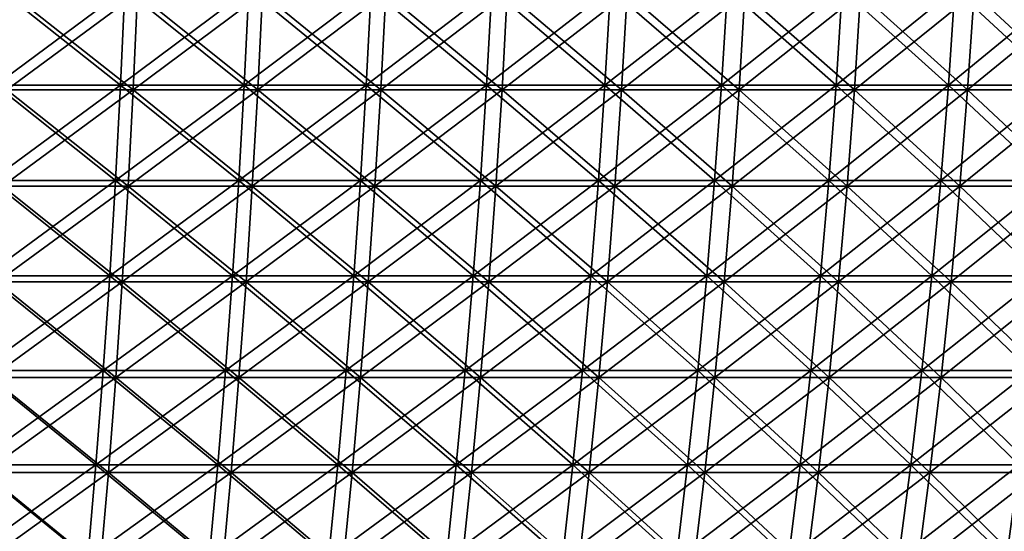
# Model space of a CAD drawing. Header units: millimetres. Extents: x -250 to 250, y -45 to 4150.
# Tile 767 of 805: x 83 to 139, y 4092 to 4121. Entities that reach past the tile are written whole.
import ezdxf

# ---------------------------------------------------------------- set-up
doc = ezdxf.new("R2010")
doc.units = ezdxf.units.MM
doc.header["$LTSCALE"] = 81.481481
for name, color, linetype in [('19', 7, 'CONTINUOUS'), ('20', 7, 'CONTINUOUS'), ('21', 7, 'CONTINUOUS'), ('22', 7, 'CONTINUOUS')]:
    doc.layers.add(name, color=color, linetype=linetype)

msp = doc.modelspace()

# ---------------------------------------------------------------- linework, layer by layer
at = {"layer": '19', "color": 7, "linetype": 'CONTINUOUS'}
for points in [[(89.519, 4116.967, -231.074), (82.36, 4116.967, -233.721), (89.76, 4122.448, -231.698), (89.519, 4116.967, -231.074)], [(89.76, 4122.448, -231.698), (82.36, 4116.967, -233.721), (82.583, 4122.448, -234.352), (89.76, 4122.448, -231.698)], [(96.592, 4116.967, -228.208), (89.519, 4116.967, -231.074), (96.853, 4122.448, -228.824), (96.592, 4116.967, -228.208)], [(96.853, 4122.448, -228.824), (89.519, 4116.967, -231.074), (89.76, 4122.448, -231.698), (96.853, 4122.448, -228.824)], [(103.574, 4116.967, -225.125), (96.592, 4116.967, -228.208), (103.854, 4122.448, -225.733), (103.574, 4116.967, -225.125)], [(103.854, 4122.448, -225.733), (96.592, 4116.967, -228.208), (96.853, 4122.448, -228.824), (103.854, 4122.448, -225.733)], [(110.458, 4116.967, -221.829), (103.574, 4116.967, -225.125), (110.756, 4122.448, -222.428), (110.458, 4116.967, -221.829)], [(110.756, 4122.448, -222.428), (103.574, 4116.967, -225.125), (103.854, 4122.448, -225.733), (110.756, 4122.448, -222.428)], [(117.236, 4116.967, -218.322), (110.458, 4116.967, -221.829), (117.553, 4122.448, -218.911), (117.236, 4116.967, -218.322)], [(117.553, 4122.448, -218.911), (110.458, 4116.967, -221.829), (110.756, 4122.448, -222.428), (117.553, 4122.448, -218.911)], [(123.904, 4116.967, -214.608), (117.236, 4116.967, -218.322), (124.239, 4122.448, -215.188), (123.904, 4116.967, -214.608)], [(124.239, 4122.448, -215.188), (117.236, 4116.967, -218.322), (117.553, 4122.448, -218.911), (124.239, 4122.448, -215.188)], [(130.454, 4116.967, -210.691), (123.904, 4116.967, -214.608), (130.806, 4122.448, -211.26), (130.454, 4116.967, -210.691)], [(130.806, 4122.448, -211.26), (123.904, 4116.967, -214.608), (124.239, 4122.448, -215.188), (130.806, 4122.448, -211.26)], [(136.88, 4116.967, -206.573), (130.454, 4116.967, -210.691), (137.25, 4122.448, -207.131), (136.88, 4116.967, -206.573)], [(137.25, 4122.448, -207.131), (130.454, 4116.967, -210.691), (130.806, 4122.448, -211.26), (137.25, 4122.448, -207.131)], [(143.177, 4116.967, -202.26), (136.88, 4116.967, -206.573), (143.564, 4122.448, -202.806), (143.177, 4116.967, -202.26)], [(143.564, 4122.448, -202.806), (136.88, 4116.967, -206.573), (137.25, 4122.448, -207.131), (143.564, 4122.448, -202.806)], [(89.233, 4111.501, -230.337), (82.098, 4111.501, -232.976), (89.519, 4116.967, -231.074), (89.233, 4111.501, -230.337)], [(89.519, 4116.967, -231.074), (82.098, 4111.501, -232.976), (82.36, 4116.967, -233.721), (89.519, 4116.967, -231.074)], [(96.284, 4111.501, -227.48), (89.233, 4111.501, -230.337), (96.592, 4116.967, -228.208), (96.284, 4111.501, -227.48)], [(96.592, 4116.967, -228.208), (89.233, 4111.501, -230.337), (89.519, 4116.967, -231.074), (96.592, 4116.967, -228.208)], [(103.244, 4111.501, -224.407), (96.284, 4111.501, -227.48), (103.574, 4116.967, -225.125), (103.244, 4111.501, -224.407)], [(103.574, 4116.967, -225.125), (96.284, 4111.501, -227.48), (96.592, 4116.967, -228.208), (103.574, 4116.967, -225.125)], [(110.105, 4111.501, -221.121), (103.244, 4111.501, -224.407), (110.458, 4116.967, -221.829), (110.105, 4111.501, -221.121)], [(110.458, 4116.967, -221.829), (103.244, 4111.501, -224.407), (103.574, 4116.967, -225.125), (110.458, 4116.967, -221.829)], [(116.863, 4111.501, -217.626), (110.105, 4111.501, -221.121), (117.236, 4116.967, -218.322), (116.863, 4111.501, -217.626)], [(117.236, 4116.967, -218.322), (110.105, 4111.501, -221.121), (110.458, 4116.967, -221.829), (117.236, 4116.967, -218.322)], [(123.509, 4111.501, -213.924), (116.863, 4111.501, -217.626), (123.904, 4116.967, -214.608), (123.509, 4111.501, -213.924)], [(123.904, 4116.967, -214.608), (116.863, 4111.501, -217.626), (117.236, 4116.967, -218.322), (123.904, 4116.967, -214.608)], [(130.038, 4111.501, -210.019), (123.509, 4111.501, -213.924), (130.454, 4116.967, -210.691), (130.038, 4111.501, -210.019)], [(130.454, 4116.967, -210.691), (123.509, 4111.501, -213.924), (123.904, 4116.967, -214.608), (130.454, 4116.967, -210.691)], [(136.444, 4111.501, -205.915), (130.038, 4111.501, -210.019), (136.88, 4116.967, -206.573), (136.444, 4111.501, -205.915)], [(136.88, 4116.967, -206.573), (130.038, 4111.501, -210.019), (130.454, 4116.967, -210.691), (136.88, 4116.967, -206.573)], [(142.72, 4111.501, -201.615), (136.444, 4111.501, -205.915), (143.177, 4116.967, -202.26), (142.72, 4111.501, -201.615)], [(143.177, 4116.967, -202.26), (136.444, 4111.501, -205.915), (136.88, 4116.967, -206.573), (143.177, 4116.967, -202.26)], [(88.904, 4106.054, -229.488), (81.795, 4106.054, -232.117), (89.233, 4111.501, -230.337), (88.904, 4106.054, -229.488)], [(89.233, 4111.501, -230.337), (81.795, 4106.054, -232.117), (82.098, 4111.501, -232.976), (89.233, 4111.501, -230.337)], [(95.929, 4106.054, -226.641), (88.904, 4106.054, -229.488), (96.284, 4111.501, -227.48), (95.929, 4106.054, -226.641)], [(96.284, 4111.501, -227.48), (88.904, 4106.054, -229.488), (89.233, 4111.501, -230.337), (96.284, 4111.501, -227.48)], [(102.863, 4106.054, -223.58), (95.929, 4106.054, -226.641), (103.244, 4111.501, -224.407), (102.863, 4106.054, -223.58)], [(103.244, 4111.501, -224.407), (95.929, 4106.054, -226.641), (96.284, 4111.501, -227.48), (103.244, 4111.501, -224.407)], [(109.699, 4106.054, -220.306), (102.863, 4106.054, -223.58), (110.105, 4111.501, -221.121), (109.699, 4106.054, -220.306)], [(110.105, 4111.501, -221.121), (102.863, 4106.054, -223.58), (103.244, 4111.501, -224.407), (110.105, 4111.501, -221.121)], [(116.432, 4106.054, -216.823), (109.699, 4106.054, -220.306), (116.863, 4111.501, -217.626), (116.432, 4106.054, -216.823)], [(116.863, 4111.501, -217.626), (109.699, 4106.054, -220.306), (110.105, 4111.501, -221.121), (116.863, 4111.501, -217.626)], [(123.054, 4106.054, -213.135), (116.432, 4106.054, -216.823), (123.509, 4111.501, -213.924), (123.054, 4106.054, -213.135)], [(123.509, 4111.501, -213.924), (116.432, 4106.054, -216.823), (116.863, 4111.501, -217.626), (123.509, 4111.501, -213.924)], [(129.559, 4106.054, -209.245), (123.054, 4106.054, -213.135), (130.038, 4111.501, -210.019), (129.559, 4106.054, -209.245)], [(130.038, 4111.501, -210.019), (123.054, 4106.054, -213.135), (123.509, 4111.501, -213.924), (130.038, 4111.501, -210.019)], [(135.941, 4106.054, -205.156), (129.559, 4106.054, -209.245), (136.444, 4111.501, -205.915), (135.941, 4106.054, -205.156)], [(136.444, 4111.501, -205.915), (129.559, 4106.054, -209.245), (130.038, 4111.501, -210.019), (136.444, 4111.501, -205.915)], [(142.194, 4106.054, -200.872), (135.941, 4106.054, -205.156), (142.72, 4111.501, -201.615), (142.194, 4106.054, -200.872)], [(142.72, 4111.501, -201.615), (135.941, 4106.054, -205.156), (136.444, 4111.501, -205.915), (142.72, 4111.501, -201.615)], [(88.532, 4100.628, -228.527), (81.452, 4100.628, -231.145), (88.904, 4106.054, -229.488), (88.532, 4100.628, -228.527)], [(88.904, 4106.054, -229.488), (81.452, 4100.628, -231.145), (81.795, 4106.054, -232.117), (88.904, 4106.054, -229.488)], [(95.527, 4100.628, -225.692), (88.532, 4100.628, -228.527), (95.929, 4106.054, -226.641), (95.527, 4100.628, -225.692)], [(95.929, 4106.054, -226.641), (88.532, 4100.628, -228.527), (88.904, 4106.054, -229.488), (95.929, 4106.054, -226.641)], [(102.432, 4100.628, -222.643), (95.527, 4100.628, -225.692), (102.863, 4106.054, -223.58), (102.432, 4100.628, -222.643)], [(102.863, 4106.054, -223.58), (95.527, 4100.628, -225.692), (95.929, 4106.054, -226.641), (102.863, 4106.054, -223.58)], [(109.24, 4100.628, -219.383), (102.432, 4100.628, -222.643), (109.699, 4106.054, -220.306), (109.24, 4100.628, -219.383)], [(109.699, 4106.054, -220.306), (102.432, 4100.628, -222.643), (102.863, 4106.054, -223.58), (109.699, 4106.054, -220.306)], [(115.944, 4100.628, -215.915), (109.24, 4100.628, -219.383), (116.432, 4106.054, -216.823), (115.944, 4100.628, -215.915)], [(116.432, 4106.054, -216.823), (109.24, 4100.628, -219.383), (109.699, 4106.054, -220.306), (116.432, 4106.054, -216.823)], [(122.538, 4100.628, -212.242), (115.944, 4100.628, -215.915), (123.054, 4106.054, -213.135), (122.538, 4100.628, -212.242)], [(123.054, 4106.054, -213.135), (115.944, 4100.628, -215.915), (116.432, 4106.054, -216.823), (123.054, 4106.054, -213.135)], [(129.016, 4100.628, -208.368), (122.538, 4100.628, -212.242), (129.559, 4106.054, -209.245), (129.016, 4100.628, -208.368)], [(129.559, 4106.054, -209.245), (122.538, 4100.628, -212.242), (123.054, 4106.054, -213.135), (129.559, 4106.054, -209.245)], [(135.372, 4100.628, -204.296), (129.016, 4100.628, -208.368), (135.941, 4106.054, -205.156), (135.372, 4100.628, -204.296)], [(135.941, 4106.054, -205.156), (129.016, 4100.628, -208.368), (129.559, 4106.054, -209.245), (135.941, 4106.054, -205.156)], [(141.599, 4100.628, -200.031), (135.372, 4100.628, -204.296), (142.194, 4106.054, -200.872), (141.599, 4100.628, -200.031)], [(142.194, 4106.054, -200.872), (135.372, 4100.628, -204.296), (135.941, 4106.054, -205.156), (142.194, 4106.054, -200.872)], [(88.116, 4095.227, -227.454), (81.07, 4095.227, -230.06), (88.532, 4100.628, -228.527), (88.116, 4095.227, -227.454)], [(88.532, 4100.628, -228.527), (81.07, 4095.227, -230.06), (81.452, 4100.628, -231.145), (88.532, 4100.628, -228.527)], [(95.079, 4095.227, -224.633), (88.116, 4095.227, -227.454), (95.527, 4100.628, -225.692), (95.079, 4095.227, -224.633)], [(95.527, 4100.628, -225.692), (88.116, 4095.227, -227.454), (88.532, 4100.628, -228.527), (95.527, 4100.628, -225.692)], [(101.951, 4095.227, -221.598), (95.079, 4095.227, -224.633), (102.432, 4100.628, -222.643), (101.951, 4095.227, -221.598)], [(102.432, 4100.628, -222.643), (95.079, 4095.227, -224.633), (95.527, 4100.628, -225.692), (102.432, 4100.628, -222.643)], [(108.727, 4095.227, -218.354), (101.951, 4095.227, -221.598), (109.24, 4100.628, -219.383), (108.727, 4095.227, -218.354)], [(109.24, 4100.628, -219.383), (101.951, 4095.227, -221.598), (102.432, 4100.628, -222.643), (109.24, 4100.628, -219.383)], [(115.4, 4095.227, -214.902), (108.727, 4095.227, -218.354), (115.944, 4100.628, -215.915), (115.4, 4095.227, -214.902)], [(115.944, 4100.628, -215.915), (108.727, 4095.227, -218.354), (109.24, 4100.628, -219.383), (115.944, 4100.628, -215.915)], [(121.963, 4095.227, -211.246), (115.4, 4095.227, -214.902), (122.538, 4100.628, -212.242), (121.963, 4095.227, -211.246)], [(122.538, 4100.628, -212.242), (115.4, 4095.227, -214.902), (115.944, 4100.628, -215.915), (122.538, 4100.628, -212.242)], [(128.411, 4095.227, -207.39), (121.963, 4095.227, -211.246), (129.016, 4100.628, -208.368), (128.411, 4095.227, -207.39)], [(129.016, 4100.628, -208.368), (121.963, 4095.227, -211.246), (122.538, 4100.628, -212.242), (129.016, 4100.628, -208.368)], [(134.736, 4095.227, -203.337), (128.411, 4095.227, -207.39), (135.372, 4100.628, -204.296), (134.736, 4095.227, -203.337)], [(135.372, 4100.628, -204.296), (128.411, 4095.227, -207.39), (129.016, 4100.628, -208.368), (135.372, 4100.628, -204.296)], [(140.934, 4095.227, -199.092), (134.736, 4095.227, -203.337), (141.599, 4100.628, -200.031), (140.934, 4095.227, -199.092)], [(141.599, 4100.628, -200.031), (134.736, 4095.227, -203.337), (135.372, 4100.628, -204.296), (141.599, 4100.628, -200.031)], [(87.658, 4089.852, -226.271), (80.648, 4089.852, -228.863), (88.116, 4095.227, -227.454), (87.658, 4089.852, -226.271)], [(88.116, 4095.227, -227.454), (80.648, 4089.852, -228.863), (81.07, 4095.227, -230.06), (88.116, 4095.227, -227.454)], [(94.584, 4089.852, -223.464), (87.658, 4089.852, -226.271), (95.079, 4095.227, -224.633), (94.584, 4089.852, -223.464)], [(95.079, 4095.227, -224.633), (87.658, 4089.852, -226.271), (88.116, 4095.227, -227.454), (95.079, 4095.227, -224.633)], [(101.421, 4089.852, -220.445), (94.584, 4089.852, -223.464), (101.951, 4095.227, -221.598), (101.421, 4089.852, -220.445)], [(101.951, 4095.227, -221.598), (94.584, 4089.852, -223.464), (95.079, 4095.227, -224.633), (101.951, 4095.227, -221.598)], [(108.161, 4089.852, -217.217), (101.421, 4089.852, -220.445), (108.727, 4095.227, -218.354), (108.161, 4089.852, -217.217)], [(108.727, 4095.227, -218.354), (101.421, 4089.852, -220.445), (101.951, 4095.227, -221.598), (108.727, 4095.227, -218.354)], [(114.799, 4089.852, -213.784), (108.161, 4089.852, -217.217), (115.4, 4095.227, -214.902), (114.799, 4089.852, -213.784)], [(115.4, 4095.227, -214.902), (108.161, 4089.852, -217.217), (108.727, 4095.227, -218.354), (115.4, 4095.227, -214.902)], [(121.328, 4089.852, -210.147), (114.799, 4089.852, -213.784), (121.963, 4095.227, -211.246), (121.328, 4089.852, -210.147)], [(121.963, 4095.227, -211.246), (114.799, 4089.852, -213.784), (115.4, 4095.227, -214.902), (121.963, 4095.227, -211.246)], [(127.742, 4089.852, -206.311), (121.328, 4089.852, -210.147), (128.411, 4095.227, -207.39), (127.742, 4089.852, -206.311)], [(128.411, 4095.227, -207.39), (121.328, 4089.852, -210.147), (121.963, 4095.227, -211.246), (128.411, 4095.227, -207.39)], [(134.035, 4089.852, -202.279), (127.742, 4089.852, -206.311), (134.736, 4095.227, -203.337), (134.035, 4089.852, -202.279)], [(134.736, 4095.227, -203.337), (127.742, 4089.852, -206.311), (128.411, 4095.227, -207.39), (134.736, 4095.227, -203.337)], [(140.201, 4089.852, -198.056), (134.035, 4089.852, -202.279), (140.934, 4095.227, -199.092), (140.201, 4089.852, -198.056)], [(140.934, 4095.227, -199.092), (134.035, 4089.852, -202.279), (134.736, 4095.227, -203.337), (140.934, 4095.227, -199.092)]]:
    msp.add_3dface(points, dxfattribs=at)
at = {"layer": '20', "color": 7, "linetype": 'CONTINUOUS'}
for points in [[(82.36, 4116.967, 233.721), (89.519, 4116.967, 231.074), (82.583, 4122.448, 234.352), (82.36, 4116.967, 233.721)], [(82.583, 4122.448, 234.352), (89.519, 4116.967, 231.074), (89.76, 4122.448, 231.698), (82.583, 4122.448, 234.352)], [(89.519, 4116.967, 231.074), (96.592, 4116.967, 228.208), (89.76, 4122.448, 231.698), (89.519, 4116.967, 231.074)], [(89.76, 4122.448, 231.698), (96.592, 4116.967, 228.208), (96.853, 4122.448, 228.824), (89.76, 4122.448, 231.698)], [(96.592, 4116.967, 228.208), (103.574, 4116.967, 225.125), (96.853, 4122.448, 228.824), (96.592, 4116.967, 228.208)], [(96.853, 4122.448, 228.824), (103.574, 4116.967, 225.125), (103.854, 4122.448, 225.733), (96.853, 4122.448, 228.824)], [(103.574, 4116.967, 225.125), (110.458, 4116.967, 221.829), (103.854, 4122.448, 225.733), (103.574, 4116.967, 225.125)], [(103.854, 4122.448, 225.733), (110.458, 4116.967, 221.829), (110.756, 4122.448, 222.428), (103.854, 4122.448, 225.733)], [(110.458, 4116.967, 221.829), (117.236, 4116.967, 218.322), (110.756, 4122.448, 222.428), (110.458, 4116.967, 221.829)], [(110.756, 4122.448, 222.428), (117.236, 4116.967, 218.322), (117.553, 4122.448, 218.911), (110.756, 4122.448, 222.428)], [(117.236, 4116.967, 218.322), (123.904, 4116.967, 214.608), (117.553, 4122.448, 218.911), (117.236, 4116.967, 218.322)], [(117.553, 4122.448, 218.911), (123.904, 4116.967, 214.608), (124.239, 4122.448, 215.188), (117.553, 4122.448, 218.911)], [(123.904, 4116.967, 214.608), (130.454, 4116.967, 210.691), (124.239, 4122.448, 215.188), (123.904, 4116.967, 214.608)], [(124.239, 4122.448, 215.188), (130.454, 4116.967, 210.691), (130.806, 4122.448, 211.26), (124.239, 4122.448, 215.188)], [(130.454, 4116.967, 210.691), (136.88, 4116.967, 206.573), (130.806, 4122.448, 211.26), (130.454, 4116.967, 210.691)], [(130.806, 4122.448, 211.26), (136.88, 4116.967, 206.573), (137.25, 4122.448, 207.131), (130.806, 4122.448, 211.26)], [(136.88, 4116.967, 206.573), (143.177, 4116.967, 202.26), (137.25, 4122.448, 207.131), (136.88, 4116.967, 206.573)], [(137.25, 4122.448, 207.131), (143.177, 4116.967, 202.26), (143.564, 4122.448, 202.806), (137.25, 4122.448, 207.131)], [(82.098, 4111.501, 232.976), (89.233, 4111.501, 230.337), (82.36, 4116.967, 233.721), (82.098, 4111.501, 232.976)], [(82.36, 4116.967, 233.721), (89.233, 4111.501, 230.337), (89.519, 4116.967, 231.074), (82.36, 4116.967, 233.721)], [(89.233, 4111.501, 230.337), (96.284, 4111.501, 227.48), (89.519, 4116.967, 231.074), (89.233, 4111.501, 230.337)], [(89.519, 4116.967, 231.074), (96.284, 4111.501, 227.48), (96.592, 4116.967, 228.208), (89.519, 4116.967, 231.074)], [(96.284, 4111.501, 227.48), (103.244, 4111.501, 224.407), (96.592, 4116.967, 228.208), (96.284, 4111.501, 227.48)], [(96.592, 4116.967, 228.208), (103.244, 4111.501, 224.407), (103.574, 4116.967, 225.125), (96.592, 4116.967, 228.208)], [(103.244, 4111.501, 224.407), (110.105, 4111.501, 221.121), (103.574, 4116.967, 225.125), (103.244, 4111.501, 224.407)], [(103.574, 4116.967, 225.125), (110.105, 4111.501, 221.121), (110.458, 4116.967, 221.829), (103.574, 4116.967, 225.125)], [(110.105, 4111.501, 221.121), (116.863, 4111.501, 217.626), (110.458, 4116.967, 221.829), (110.105, 4111.501, 221.121)], [(110.458, 4116.967, 221.829), (116.863, 4111.501, 217.626), (117.236, 4116.967, 218.322), (110.458, 4116.967, 221.829)], [(116.863, 4111.501, 217.626), (123.509, 4111.501, 213.924), (117.236, 4116.967, 218.322), (116.863, 4111.501, 217.626)], [(117.236, 4116.967, 218.322), (123.509, 4111.501, 213.924), (123.904, 4116.967, 214.608), (117.236, 4116.967, 218.322)], [(123.509, 4111.501, 213.924), (130.038, 4111.501, 210.019), (123.904, 4116.967, 214.608), (123.509, 4111.501, 213.924)], [(123.904, 4116.967, 214.608), (130.038, 4111.501, 210.019), (130.454, 4116.967, 210.691), (123.904, 4116.967, 214.608)], [(130.038, 4111.501, 210.019), (136.444, 4111.501, 205.915), (130.454, 4116.967, 210.691), (130.038, 4111.501, 210.019)], [(130.454, 4116.967, 210.691), (136.444, 4111.501, 205.915), (136.88, 4116.967, 206.573), (130.454, 4116.967, 210.691)], [(136.444, 4111.501, 205.915), (142.72, 4111.501, 201.615), (136.88, 4116.967, 206.573), (136.444, 4111.501, 205.915)], [(136.88, 4116.967, 206.573), (142.72, 4111.501, 201.615), (143.177, 4116.967, 202.26), (136.88, 4116.967, 206.573)], [(81.795, 4106.054, 232.117), (88.904, 4106.054, 229.488), (82.098, 4111.501, 232.976), (81.795, 4106.054, 232.117)], [(82.098, 4111.501, 232.976), (88.904, 4106.054, 229.488), (89.233, 4111.501, 230.337), (82.098, 4111.501, 232.976)], [(88.904, 4106.054, 229.488), (95.929, 4106.054, 226.641), (89.233, 4111.501, 230.337), (88.904, 4106.054, 229.488)], [(89.233, 4111.501, 230.337), (95.929, 4106.054, 226.641), (96.284, 4111.501, 227.48), (89.233, 4111.501, 230.337)], [(95.929, 4106.054, 226.641), (102.863, 4106.054, 223.58), (96.284, 4111.501, 227.48), (95.929, 4106.054, 226.641)], [(96.284, 4111.501, 227.48), (102.863, 4106.054, 223.58), (103.244, 4111.501, 224.407), (96.284, 4111.501, 227.48)], [(102.863, 4106.054, 223.58), (109.699, 4106.054, 220.306), (103.244, 4111.501, 224.407), (102.863, 4106.054, 223.58)], [(103.244, 4111.501, 224.407), (109.699, 4106.054, 220.306), (110.105, 4111.501, 221.121), (103.244, 4111.501, 224.407)], [(109.699, 4106.054, 220.306), (116.432, 4106.054, 216.823), (110.105, 4111.501, 221.121), (109.699, 4106.054, 220.306)], [(110.105, 4111.501, 221.121), (116.432, 4106.054, 216.823), (116.863, 4111.501, 217.626), (110.105, 4111.501, 221.121)], [(116.432, 4106.054, 216.823), (123.054, 4106.054, 213.135), (116.863, 4111.501, 217.626), (116.432, 4106.054, 216.823)], [(116.863, 4111.501, 217.626), (123.054, 4106.054, 213.135), (123.509, 4111.501, 213.924), (116.863, 4111.501, 217.626)], [(123.054, 4106.054, 213.135), (129.559, 4106.054, 209.245), (123.509, 4111.501, 213.924), (123.054, 4106.054, 213.135)], [(123.509, 4111.501, 213.924), (129.559, 4106.054, 209.245), (130.038, 4111.501, 210.019), (123.509, 4111.501, 213.924)], [(129.559, 4106.054, 209.245), (135.941, 4106.054, 205.156), (130.038, 4111.501, 210.019), (129.559, 4106.054, 209.245)], [(130.038, 4111.501, 210.019), (135.941, 4106.054, 205.156), (136.444, 4111.501, 205.915), (130.038, 4111.501, 210.019)], [(135.941, 4106.054, 205.156), (142.194, 4106.054, 200.872), (136.444, 4111.501, 205.915), (135.941, 4106.054, 205.156)], [(136.444, 4111.501, 205.915), (142.194, 4106.054, 200.872), (142.72, 4111.501, 201.615), (136.444, 4111.501, 205.915)], [(81.452, 4100.628, 231.145), (88.532, 4100.628, 228.527), (81.795, 4106.054, 232.117), (81.452, 4100.628, 231.145)], [(81.795, 4106.054, 232.117), (88.532, 4100.628, 228.527), (88.904, 4106.054, 229.488), (81.795, 4106.054, 232.117)], [(88.532, 4100.628, 228.527), (95.527, 4100.628, 225.692), (88.904, 4106.054, 229.488), (88.532, 4100.628, 228.527)], [(88.904, 4106.054, 229.488), (95.527, 4100.628, 225.692), (95.929, 4106.054, 226.641), (88.904, 4106.054, 229.488)], [(95.527, 4100.628, 225.692), (102.432, 4100.628, 222.643), (95.929, 4106.054, 226.641), (95.527, 4100.628, 225.692)], [(95.929, 4106.054, 226.641), (102.432, 4100.628, 222.643), (102.863, 4106.054, 223.58), (95.929, 4106.054, 226.641)], [(102.432, 4100.628, 222.643), (109.24, 4100.628, 219.383), (102.863, 4106.054, 223.58), (102.432, 4100.628, 222.643)], [(102.863, 4106.054, 223.58), (109.24, 4100.628, 219.383), (109.699, 4106.054, 220.306), (102.863, 4106.054, 223.58)], [(109.24, 4100.628, 219.383), (115.944, 4100.628, 215.915), (109.699, 4106.054, 220.306), (109.24, 4100.628, 219.383)], [(109.699, 4106.054, 220.306), (115.944, 4100.628, 215.915), (116.432, 4106.054, 216.823), (109.699, 4106.054, 220.306)], [(115.944, 4100.628, 215.915), (122.538, 4100.628, 212.242), (116.432, 4106.054, 216.823), (115.944, 4100.628, 215.915)], [(116.432, 4106.054, 216.823), (122.538, 4100.628, 212.242), (123.054, 4106.054, 213.135), (116.432, 4106.054, 216.823)], [(122.538, 4100.628, 212.242), (129.016, 4100.628, 208.368), (123.054, 4106.054, 213.135), (122.538, 4100.628, 212.242)], [(123.054, 4106.054, 213.135), (129.016, 4100.628, 208.368), (129.559, 4106.054, 209.245), (123.054, 4106.054, 213.135)], [(129.016, 4100.628, 208.368), (135.372, 4100.628, 204.296), (129.559, 4106.054, 209.245), (129.016, 4100.628, 208.368)], [(129.559, 4106.054, 209.245), (135.372, 4100.628, 204.296), (135.941, 4106.054, 205.156), (129.559, 4106.054, 209.245)], [(135.372, 4100.628, 204.296), (141.599, 4100.628, 200.031), (135.941, 4106.054, 205.156), (135.372, 4100.628, 204.296)], [(135.941, 4106.054, 205.156), (141.599, 4100.628, 200.031), (142.194, 4106.054, 200.872), (135.941, 4106.054, 205.156)], [(81.07, 4095.227, 230.06), (88.116, 4095.227, 227.454), (81.452, 4100.628, 231.145), (81.07, 4095.227, 230.06)], [(81.452, 4100.628, 231.145), (88.116, 4095.227, 227.454), (88.532, 4100.628, 228.527), (81.452, 4100.628, 231.145)], [(88.116, 4095.227, 227.454), (95.079, 4095.227, 224.633), (88.532, 4100.628, 228.527), (88.116, 4095.227, 227.454)], [(88.532, 4100.628, 228.527), (95.079, 4095.227, 224.633), (95.527, 4100.628, 225.692), (88.532, 4100.628, 228.527)], [(95.079, 4095.227, 224.633), (101.951, 4095.227, 221.598), (95.527, 4100.628, 225.692), (95.079, 4095.227, 224.633)], [(95.527, 4100.628, 225.692), (101.951, 4095.227, 221.598), (102.432, 4100.628, 222.643), (95.527, 4100.628, 225.692)], [(101.951, 4095.227, 221.598), (108.727, 4095.227, 218.354), (102.432, 4100.628, 222.643), (101.951, 4095.227, 221.598)], [(102.432, 4100.628, 222.643), (108.727, 4095.227, 218.354), (109.24, 4100.628, 219.383), (102.432, 4100.628, 222.643)], [(108.727, 4095.227, 218.354), (115.4, 4095.227, 214.902), (109.24, 4100.628, 219.383), (108.727, 4095.227, 218.354)], [(109.24, 4100.628, 219.383), (115.4, 4095.227, 214.902), (115.944, 4100.628, 215.915), (109.24, 4100.628, 219.383)], [(115.4, 4095.227, 214.902), (121.963, 4095.227, 211.246), (115.944, 4100.628, 215.915), (115.4, 4095.227, 214.902)], [(115.944, 4100.628, 215.915), (121.963, 4095.227, 211.246), (122.538, 4100.628, 212.242), (115.944, 4100.628, 215.915)], [(121.963, 4095.227, 211.246), (128.411, 4095.227, 207.39), (122.538, 4100.628, 212.242), (121.963, 4095.227, 211.246)], [(122.538, 4100.628, 212.242), (128.411, 4095.227, 207.39), (129.016, 4100.628, 208.368), (122.538, 4100.628, 212.242)], [(128.411, 4095.227, 207.39), (134.736, 4095.227, 203.337), (129.016, 4100.628, 208.368), (128.411, 4095.227, 207.39)], [(129.016, 4100.628, 208.368), (134.736, 4095.227, 203.337), (135.372, 4100.628, 204.296), (129.016, 4100.628, 208.368)], [(134.736, 4095.227, 203.337), (140.934, 4095.227, 199.092), (135.372, 4100.628, 204.296), (134.736, 4095.227, 203.337)], [(135.372, 4100.628, 204.296), (140.934, 4095.227, 199.092), (141.599, 4100.628, 200.031), (135.372, 4100.628, 204.296)], [(80.648, 4089.852, 228.863), (87.658, 4089.852, 226.271), (81.07, 4095.227, 230.06), (80.648, 4089.852, 228.863)], [(81.07, 4095.227, 230.06), (87.658, 4089.852, 226.271), (88.116, 4095.227, 227.454), (81.07, 4095.227, 230.06)], [(87.658, 4089.852, 226.271), (94.584, 4089.852, 223.464), (88.116, 4095.227, 227.454), (87.658, 4089.852, 226.271)], [(88.116, 4095.227, 227.454), (94.584, 4089.852, 223.464), (95.079, 4095.227, 224.633), (88.116, 4095.227, 227.454)], [(94.584, 4089.852, 223.464), (101.421, 4089.852, 220.445), (95.079, 4095.227, 224.633), (94.584, 4089.852, 223.464)], [(95.079, 4095.227, 224.633), (101.421, 4089.852, 220.445), (101.951, 4095.227, 221.598), (95.079, 4095.227, 224.633)], [(101.421, 4089.852, 220.445), (108.161, 4089.852, 217.217), (101.951, 4095.227, 221.598), (101.421, 4089.852, 220.445)], [(101.951, 4095.227, 221.598), (108.161, 4089.852, 217.217), (108.727, 4095.227, 218.354), (101.951, 4095.227, 221.598)], [(108.161, 4089.852, 217.217), (114.799, 4089.852, 213.784), (108.727, 4095.227, 218.354), (108.161, 4089.852, 217.217)], [(108.727, 4095.227, 218.354), (114.799, 4089.852, 213.784), (115.4, 4095.227, 214.902), (108.727, 4095.227, 218.354)], [(114.799, 4089.852, 213.784), (121.328, 4089.852, 210.147), (115.4, 4095.227, 214.902), (114.799, 4089.852, 213.784)], [(115.4, 4095.227, 214.902), (121.328, 4089.852, 210.147), (121.963, 4095.227, 211.246), (115.4, 4095.227, 214.902)], [(121.328, 4089.852, 210.147), (127.742, 4089.852, 206.311), (121.963, 4095.227, 211.246), (121.328, 4089.852, 210.147)], [(121.963, 4095.227, 211.246), (127.742, 4089.852, 206.311), (128.411, 4095.227, 207.39), (121.963, 4095.227, 211.246)], [(127.742, 4089.852, 206.311), (134.035, 4089.852, 202.279), (128.411, 4095.227, 207.39), (127.742, 4089.852, 206.311)], [(128.411, 4095.227, 207.39), (134.035, 4089.852, 202.279), (134.736, 4095.227, 203.337), (128.411, 4095.227, 207.39)], [(134.035, 4089.852, 202.279), (140.201, 4089.852, 198.056), (134.736, 4095.227, 203.337), (134.035, 4089.852, 202.279)], [(134.736, 4095.227, 203.337), (140.201, 4089.852, 198.056), (140.934, 4095.227, 199.092), (134.736, 4095.227, 203.337)]]:
    msp.add_3dface(points, dxfattribs=at)
at = {"layer": '21', "color": 7, "linetype": 'CONTINUOUS'}
for points in [[(88.803, 4117.235, 229.226), (81.701, 4117.235, 231.852), (89.042, 4122.673, 229.845), (88.803, 4117.235, 229.226)], [(89.042, 4122.673, 229.845), (81.701, 4117.235, 231.852), (81.922, 4122.673, 232.478), (89.042, 4122.673, 229.845)], [(95.82, 4117.235, 226.383), (88.803, 4117.235, 229.226), (96.078, 4122.673, 226.994), (95.82, 4117.235, 226.383)], [(96.078, 4122.673, 226.994), (88.803, 4117.235, 229.226), (89.042, 4122.673, 229.845), (96.078, 4122.673, 226.994)], [(102.746, 4117.235, 223.324), (95.82, 4117.235, 226.383), (103.023, 4122.673, 223.927), (102.746, 4117.235, 223.324)], [(103.023, 4122.673, 223.927), (95.82, 4117.235, 226.383), (96.078, 4122.673, 226.994), (103.023, 4122.673, 223.927)], [(109.574, 4117.235, 220.055), (102.746, 4117.235, 223.324), (109.87, 4122.673, 220.649), (109.574, 4117.235, 220.055)], [(109.87, 4122.673, 220.649), (102.746, 4117.235, 223.324), (103.023, 4122.673, 223.927), (109.87, 4122.673, 220.649)], [(116.299, 4117.235, 216.576), (109.574, 4117.235, 220.055), (116.613, 4122.673, 217.16), (116.299, 4117.235, 216.576)], [(116.613, 4122.673, 217.16), (109.574, 4117.235, 220.055), (109.87, 4122.673, 220.649), (116.613, 4122.673, 217.16)], [(122.913, 4117.235, 212.892), (116.299, 4117.235, 216.576), (123.245, 4122.673, 213.466), (122.913, 4117.235, 212.892)], [(123.245, 4122.673, 213.466), (116.299, 4117.235, 216.576), (116.613, 4122.673, 217.16), (123.245, 4122.673, 213.466)], [(129.411, 4117.235, 209.006), (122.913, 4117.235, 212.892), (129.76, 4122.673, 209.57), (129.411, 4117.235, 209.006)], [(129.76, 4122.673, 209.57), (122.913, 4117.235, 212.892), (123.245, 4122.673, 213.466), (129.76, 4122.673, 209.57)], [(135.786, 4117.235, 204.921), (129.411, 4117.235, 209.006), (136.152, 4122.673, 205.474), (135.786, 4117.235, 204.921)], [(136.152, 4122.673, 205.474), (129.411, 4117.235, 209.006), (129.76, 4122.673, 209.57), (136.152, 4122.673, 205.474)], [(142.032, 4117.235, 200.643), (135.786, 4117.235, 204.921), (142.415, 4122.673, 201.184), (142.032, 4117.235, 200.643)], [(142.415, 4122.673, 201.184), (135.786, 4117.235, 204.921), (136.152, 4122.673, 205.474), (142.415, 4122.673, 201.184)], [(88.52, 4111.814, 228.495), (81.441, 4111.814, 231.113), (88.803, 4117.235, 229.226), (88.52, 4111.814, 228.495)], [(88.803, 4117.235, 229.226), (81.441, 4111.814, 231.113), (81.701, 4117.235, 231.852), (88.803, 4117.235, 229.226)], [(95.514, 4111.814, 225.661), (88.52, 4111.814, 228.495), (95.82, 4117.235, 226.383), (95.514, 4111.814, 225.661)], [(95.82, 4117.235, 226.383), (88.52, 4111.814, 228.495), (88.803, 4117.235, 229.226), (95.82, 4117.235, 226.383)], [(102.418, 4111.814, 222.613), (95.514, 4111.814, 225.661), (102.746, 4117.235, 223.324), (102.418, 4111.814, 222.613)], [(102.746, 4117.235, 223.324), (95.514, 4111.814, 225.661), (95.82, 4117.235, 226.383), (102.746, 4117.235, 223.324)], [(109.225, 4111.814, 219.353), (102.418, 4111.814, 222.613), (109.574, 4117.235, 220.055), (109.225, 4111.814, 219.353)], [(109.574, 4117.235, 220.055), (102.418, 4111.814, 222.613), (102.746, 4117.235, 223.324), (109.574, 4117.235, 220.055)], [(115.928, 4111.814, 215.885), (109.225, 4111.814, 219.353), (116.299, 4117.235, 216.576), (115.928, 4111.814, 215.885)], [(116.299, 4117.235, 216.576), (109.225, 4111.814, 219.353), (109.574, 4117.235, 220.055), (116.299, 4117.235, 216.576)], [(122.521, 4111.814, 212.213), (115.928, 4111.814, 215.885), (122.913, 4117.235, 212.892), (122.521, 4111.814, 212.213)], [(122.913, 4117.235, 212.892), (115.928, 4111.814, 215.885), (116.299, 4117.235, 216.576), (122.913, 4117.235, 212.892)], [(128.998, 4111.814, 208.339), (122.521, 4111.814, 212.213), (129.411, 4117.235, 209.006), (128.998, 4111.814, 208.339)], [(129.411, 4117.235, 209.006), (122.521, 4111.814, 212.213), (122.913, 4117.235, 212.892), (129.411, 4117.235, 209.006)], [(135.353, 4111.814, 204.268), (128.998, 4111.814, 208.339), (135.786, 4117.235, 204.921), (135.353, 4111.814, 204.268)], [(135.786, 4117.235, 204.921), (128.998, 4111.814, 208.339), (129.411, 4117.235, 209.006), (135.786, 4117.235, 204.921)], [(141.579, 4111.814, 200.003), (135.353, 4111.814, 204.268), (142.032, 4117.235, 200.643), (141.579, 4111.814, 200.003)], [(142.032, 4117.235, 200.643), (135.353, 4111.814, 204.268), (135.786, 4117.235, 204.921), (142.032, 4117.235, 200.643)], [(88.193, 4106.411, 227.653), (81.141, 4106.411, 230.261), (88.52, 4111.814, 228.495), (88.193, 4106.411, 227.653)], [(88.52, 4111.814, 228.495), (81.141, 4106.411, 230.261), (81.441, 4111.814, 231.113), (88.52, 4111.814, 228.495)], [(95.162, 4106.411, 224.829), (88.193, 4106.411, 227.653), (95.514, 4111.814, 225.661), (95.162, 4106.411, 224.829)], [(95.514, 4111.814, 225.661), (88.193, 4106.411, 227.653), (88.52, 4111.814, 228.495), (95.514, 4111.814, 225.661)], [(102.041, 4106.411, 221.792), (95.162, 4106.411, 224.829), (102.418, 4111.814, 222.613), (102.041, 4106.411, 221.792)], [(102.418, 4111.814, 222.613), (95.162, 4106.411, 224.829), (95.514, 4111.814, 225.661), (102.418, 4111.814, 222.613)], [(108.822, 4106.411, 218.545), (102.041, 4106.411, 221.792), (109.225, 4111.814, 219.353), (108.822, 4106.411, 218.545)], [(109.225, 4111.814, 219.353), (102.041, 4106.411, 221.792), (102.418, 4111.814, 222.613), (109.225, 4111.814, 219.353)], [(115.501, 4106.411, 215.09), (108.822, 4106.411, 218.545), (115.928, 4111.814, 215.885), (115.501, 4106.411, 215.09)], [(115.928, 4111.814, 215.885), (108.822, 4106.411, 218.545), (109.225, 4111.814, 219.353), (115.928, 4111.814, 215.885)], [(122.07, 4106.411, 211.431), (115.501, 4106.411, 215.09), (122.521, 4111.814, 212.213), (122.07, 4106.411, 211.431)], [(122.521, 4111.814, 212.213), (115.501, 4106.411, 215.09), (115.928, 4111.814, 215.885), (122.521, 4111.814, 212.213)], [(128.523, 4106.411, 207.571), (122.07, 4106.411, 211.431), (128.998, 4111.814, 208.339), (128.523, 4106.411, 207.571)], [(128.998, 4111.814, 208.339), (122.07, 4106.411, 211.431), (122.521, 4111.814, 212.213), (128.998, 4111.814, 208.339)], [(134.854, 4106.411, 203.515), (128.523, 4106.411, 207.571), (135.353, 4111.814, 204.268), (134.854, 4106.411, 203.515)], [(135.353, 4111.814, 204.268), (128.523, 4106.411, 207.571), (128.998, 4111.814, 208.339), (135.353, 4111.814, 204.268)], [(141.057, 4106.411, 199.266), (134.854, 4106.411, 203.515), (141.579, 4111.814, 200.003), (141.057, 4106.411, 199.266)], [(141.579, 4111.814, 200.003), (134.854, 4106.411, 203.515), (135.353, 4111.814, 204.268), (141.579, 4111.814, 200.003)], [(87.824, 4101.03, 226.7), (80.801, 4101.03, 229.297), (88.193, 4106.411, 227.653), (87.824, 4101.03, 226.7)], [(88.193, 4106.411, 227.653), (80.801, 4101.03, 229.297), (81.141, 4106.411, 230.261), (88.193, 4106.411, 227.653)], [(94.764, 4101.03, 223.888), (87.824, 4101.03, 226.7), (95.162, 4106.411, 224.829), (94.764, 4101.03, 223.888)], [(95.162, 4106.411, 224.829), (87.824, 4101.03, 226.7), (88.193, 4106.411, 227.653), (95.162, 4106.411, 224.829)], [(101.613, 4101.03, 220.863), (94.764, 4101.03, 223.888), (102.041, 4106.411, 221.792), (101.613, 4101.03, 220.863)], [(102.041, 4106.411, 221.792), (94.764, 4101.03, 223.888), (95.162, 4106.411, 224.829), (102.041, 4106.411, 221.792)], [(108.367, 4101.03, 217.63), (101.613, 4101.03, 220.863), (108.822, 4106.411, 218.545), (108.367, 4101.03, 217.63)], [(108.822, 4106.411, 218.545), (101.613, 4101.03, 220.863), (102.041, 4106.411, 221.792), (108.822, 4106.411, 218.545)], [(115.017, 4101.03, 214.189), (108.367, 4101.03, 217.63), (115.501, 4106.411, 215.09), (115.017, 4101.03, 214.189)], [(115.501, 4106.411, 215.09), (108.367, 4101.03, 217.63), (108.822, 4106.411, 218.545), (115.501, 4106.411, 215.09)], [(121.559, 4101.03, 210.546), (115.017, 4101.03, 214.189), (122.07, 4106.411, 211.431), (121.559, 4101.03, 210.546)], [(122.07, 4106.411, 211.431), (115.017, 4101.03, 214.189), (115.501, 4106.411, 215.09), (122.07, 4106.411, 211.431)], [(127.985, 4101.03, 206.702), (121.559, 4101.03, 210.546), (128.523, 4106.411, 207.571), (127.985, 4101.03, 206.702)], [(128.523, 4106.411, 207.571), (121.559, 4101.03, 210.546), (122.07, 4106.411, 211.431), (128.523, 4106.411, 207.571)], [(134.289, 4101.03, 202.663), (127.985, 4101.03, 206.702), (134.854, 4106.411, 203.515), (134.289, 4101.03, 202.663)], [(134.854, 4106.411, 203.515), (127.985, 4101.03, 206.702), (128.523, 4106.411, 207.571), (134.854, 4106.411, 203.515)], [(140.467, 4101.03, 198.431), (134.289, 4101.03, 202.663), (141.057, 4106.411, 199.266), (140.467, 4101.03, 198.431)], [(141.057, 4106.411, 199.266), (134.289, 4101.03, 202.663), (134.854, 4106.411, 203.515), (141.057, 4106.411, 199.266)], [(87.412, 4095.673, 225.636), (80.422, 4095.673, 228.221), (87.824, 4101.03, 226.7), (87.412, 4095.673, 225.636)], [(87.824, 4101.03, 226.7), (80.422, 4095.673, 228.221), (80.801, 4101.03, 229.297), (87.824, 4101.03, 226.7)], [(94.319, 4095.673, 222.837), (87.412, 4095.673, 225.636), (94.764, 4101.03, 223.888), (94.319, 4095.673, 222.837)], [(94.764, 4101.03, 223.888), (87.412, 4095.673, 225.636), (87.824, 4101.03, 226.7), (94.764, 4101.03, 223.888)], [(101.136, 4095.673, 219.827), (94.319, 4095.673, 222.837), (101.613, 4101.03, 220.863), (101.136, 4095.673, 219.827)], [(101.613, 4101.03, 220.863), (94.319, 4095.673, 222.837), (94.764, 4101.03, 223.888), (101.613, 4101.03, 220.863)], [(107.858, 4095.673, 216.608), (101.136, 4095.673, 219.827), (108.367, 4101.03, 217.63), (107.858, 4095.673, 216.608)], [(108.367, 4101.03, 217.63), (101.136, 4095.673, 219.827), (101.613, 4101.03, 220.863), (108.367, 4101.03, 217.63)], [(114.477, 4095.673, 213.184), (107.858, 4095.673, 216.608), (115.017, 4101.03, 214.189), (114.477, 4095.673, 213.184)], [(115.017, 4101.03, 214.189), (107.858, 4095.673, 216.608), (108.367, 4101.03, 217.63), (115.017, 4101.03, 214.189)], [(120.988, 4095.673, 209.558), (114.477, 4095.673, 213.184), (121.559, 4101.03, 210.546), (120.988, 4095.673, 209.558)], [(121.559, 4101.03, 210.546), (114.477, 4095.673, 213.184), (115.017, 4101.03, 214.189), (121.559, 4101.03, 210.546)], [(127.384, 4095.673, 205.732), (120.988, 4095.673, 209.558), (127.985, 4101.03, 206.702), (127.384, 4095.673, 205.732)], [(127.985, 4101.03, 206.702), (120.988, 4095.673, 209.558), (121.559, 4101.03, 210.546), (127.985, 4101.03, 206.702)], [(133.659, 4095.673, 201.712), (127.384, 4095.673, 205.732), (134.289, 4101.03, 202.663), (133.659, 4095.673, 201.712)], [(134.289, 4101.03, 202.663), (127.384, 4095.673, 205.732), (127.985, 4101.03, 206.702), (134.289, 4101.03, 202.663)], [(139.808, 4095.673, 197.5), (133.659, 4095.673, 201.712), (140.467, 4101.03, 198.431), (139.808, 4095.673, 197.5)], [(140.467, 4101.03, 198.431), (133.659, 4095.673, 201.712), (134.289, 4101.03, 202.663), (140.467, 4101.03, 198.431)], [(86.957, 4090.342, 224.462), (80.004, 4090.342, 227.034), (87.412, 4095.673, 225.636), (86.957, 4090.342, 224.462)], [(87.412, 4095.673, 225.636), (80.004, 4090.342, 227.034), (80.422, 4095.673, 228.221), (87.412, 4095.673, 225.636)], [(93.828, 4090.342, 221.678), (86.957, 4090.342, 224.462), (94.319, 4095.673, 222.837), (93.828, 4090.342, 221.678)], [(94.319, 4095.673, 222.837), (86.957, 4090.342, 224.462), (87.412, 4095.673, 225.636), (94.319, 4095.673, 222.837)], [(100.61, 4090.342, 218.683), (93.828, 4090.342, 221.678), (101.136, 4095.673, 219.827), (100.61, 4090.342, 218.683)], [(101.136, 4095.673, 219.827), (93.828, 4090.342, 221.678), (94.319, 4095.673, 222.837), (101.136, 4095.673, 219.827)], [(107.297, 4090.342, 215.481), (100.61, 4090.342, 218.683), (107.858, 4095.673, 216.608), (107.297, 4090.342, 215.481)], [(107.858, 4095.673, 216.608), (100.61, 4090.342, 218.683), (101.136, 4095.673, 219.827), (107.858, 4095.673, 216.608)], [(113.882, 4090.342, 212.075), (107.297, 4090.342, 215.481), (114.477, 4095.673, 213.184), (113.882, 4090.342, 212.075)], [(114.477, 4095.673, 213.184), (107.297, 4090.342, 215.481), (107.858, 4095.673, 216.608), (114.477, 4095.673, 213.184)], [(120.359, 4090.342, 208.467), (113.882, 4090.342, 212.075), (120.988, 4095.673, 209.558), (120.359, 4090.342, 208.467)], [(120.988, 4095.673, 209.558), (113.882, 4090.342, 212.075), (114.477, 4095.673, 213.184), (120.988, 4095.673, 209.558)], [(126.721, 4090.342, 204.662), (120.359, 4090.342, 208.467), (127.384, 4095.673, 205.732), (126.721, 4090.342, 204.662)], [(127.384, 4095.673, 205.732), (120.359, 4090.342, 208.467), (120.988, 4095.673, 209.558), (127.384, 4095.673, 205.732)], [(132.964, 4090.342, 200.663), (126.721, 4090.342, 204.662), (133.659, 4095.673, 201.712), (132.964, 4090.342, 200.663)], [(133.659, 4095.673, 201.712), (126.721, 4090.342, 204.662), (127.384, 4095.673, 205.732), (133.659, 4095.673, 201.712)], [(139.08, 4090.342, 196.473), (132.964, 4090.342, 200.663), (139.808, 4095.673, 197.5), (139.08, 4090.342, 196.473)], [(139.808, 4095.673, 197.5), (132.964, 4090.342, 200.663), (133.659, 4095.673, 201.712), (139.808, 4095.673, 197.5)]]:
    msp.add_3dface(points, dxfattribs=at)
at = {"layer": '22', "color": 7, "linetype": 'CONTINUOUS'}
for points in [[(81.701, 4117.235, -231.852), (88.803, 4117.235, -229.226), (81.922, 4122.673, -232.478), (81.701, 4117.235, -231.852)], [(81.922, 4122.673, -232.478), (88.803, 4117.235, -229.226), (89.042, 4122.673, -229.845), (81.922, 4122.673, -232.478)], [(88.803, 4117.235, -229.226), (95.82, 4117.235, -226.383), (89.042, 4122.673, -229.845), (88.803, 4117.235, -229.226)], [(89.042, 4122.673, -229.845), (95.82, 4117.235, -226.383), (96.078, 4122.673, -226.994), (89.042, 4122.673, -229.845)], [(95.82, 4117.235, -226.383), (102.746, 4117.235, -223.324), (96.078, 4122.673, -226.994), (95.82, 4117.235, -226.383)], [(96.078, 4122.673, -226.994), (102.746, 4117.235, -223.324), (103.023, 4122.673, -223.927), (96.078, 4122.673, -226.994)], [(102.746, 4117.235, -223.324), (109.574, 4117.235, -220.055), (103.023, 4122.673, -223.927), (102.746, 4117.235, -223.324)], [(103.023, 4122.673, -223.927), (109.574, 4117.235, -220.055), (109.87, 4122.673, -220.649), (103.023, 4122.673, -223.927)], [(109.574, 4117.235, -220.055), (116.299, 4117.235, -216.576), (109.87, 4122.673, -220.649), (109.574, 4117.235, -220.055)], [(109.87, 4122.673, -220.649), (116.299, 4117.235, -216.576), (116.613, 4122.673, -217.16), (109.87, 4122.673, -220.649)], [(116.299, 4117.235, -216.576), (122.913, 4117.235, -212.892), (116.613, 4122.673, -217.16), (116.299, 4117.235, -216.576)], [(116.613, 4122.673, -217.16), (122.913, 4117.235, -212.892), (123.245, 4122.673, -213.466), (116.613, 4122.673, -217.16)], [(122.913, 4117.235, -212.892), (129.411, 4117.235, -209.006), (123.245, 4122.673, -213.466), (122.913, 4117.235, -212.892)], [(123.245, 4122.673, -213.466), (129.411, 4117.235, -209.006), (129.76, 4122.673, -209.57), (123.245, 4122.673, -213.466)], [(129.411, 4117.235, -209.006), (135.786, 4117.235, -204.921), (129.76, 4122.673, -209.57), (129.411, 4117.235, -209.006)], [(129.76, 4122.673, -209.57), (135.786, 4117.235, -204.921), (136.152, 4122.673, -205.474), (129.76, 4122.673, -209.57)], [(135.786, 4117.235, -204.921), (142.032, 4117.235, -200.643), (136.152, 4122.673, -205.474), (135.786, 4117.235, -204.921)], [(136.152, 4122.673, -205.474), (142.032, 4117.235, -200.643), (142.415, 4122.673, -201.184), (136.152, 4122.673, -205.474)], [(81.441, 4111.814, -231.113), (88.52, 4111.814, -228.495), (81.701, 4117.235, -231.852), (81.441, 4111.814, -231.113)], [(81.701, 4117.235, -231.852), (88.52, 4111.814, -228.495), (88.803, 4117.235, -229.226), (81.701, 4117.235, -231.852)], [(88.52, 4111.814, -228.495), (95.514, 4111.814, -225.661), (88.803, 4117.235, -229.226), (88.52, 4111.814, -228.495)], [(88.803, 4117.235, -229.226), (95.514, 4111.814, -225.661), (95.82, 4117.235, -226.383), (88.803, 4117.235, -229.226)], [(95.514, 4111.814, -225.661), (102.418, 4111.814, -222.613), (95.82, 4117.235, -226.383), (95.514, 4111.814, -225.661)], [(95.82, 4117.235, -226.383), (102.418, 4111.814, -222.613), (102.746, 4117.235, -223.324), (95.82, 4117.235, -226.383)], [(102.418, 4111.814, -222.613), (109.225, 4111.814, -219.353), (102.746, 4117.235, -223.324), (102.418, 4111.814, -222.613)], [(102.746, 4117.235, -223.324), (109.225, 4111.814, -219.353), (109.574, 4117.235, -220.055), (102.746, 4117.235, -223.324)], [(109.225, 4111.814, -219.353), (115.928, 4111.814, -215.885), (109.574, 4117.235, -220.055), (109.225, 4111.814, -219.353)], [(109.574, 4117.235, -220.055), (115.928, 4111.814, -215.885), (116.299, 4117.235, -216.576), (109.574, 4117.235, -220.055)], [(115.928, 4111.814, -215.885), (122.521, 4111.814, -212.213), (116.299, 4117.235, -216.576), (115.928, 4111.814, -215.885)], [(116.299, 4117.235, -216.576), (122.521, 4111.814, -212.213), (122.913, 4117.235, -212.892), (116.299, 4117.235, -216.576)], [(122.521, 4111.814, -212.213), (128.998, 4111.814, -208.339), (122.913, 4117.235, -212.892), (122.521, 4111.814, -212.213)], [(122.913, 4117.235, -212.892), (128.998, 4111.814, -208.339), (129.411, 4117.235, -209.006), (122.913, 4117.235, -212.892)], [(128.998, 4111.814, -208.339), (135.353, 4111.814, -204.268), (129.411, 4117.235, -209.006), (128.998, 4111.814, -208.339)], [(129.411, 4117.235, -209.006), (135.353, 4111.814, -204.268), (135.786, 4117.235, -204.921), (129.411, 4117.235, -209.006)], [(135.353, 4111.814, -204.268), (141.579, 4111.814, -200.003), (135.786, 4117.235, -204.921), (135.353, 4111.814, -204.268)], [(135.786, 4117.235, -204.921), (141.579, 4111.814, -200.003), (142.032, 4117.235, -200.643), (135.786, 4117.235, -204.921)], [(81.141, 4106.411, -230.261), (88.193, 4106.411, -227.653), (81.441, 4111.814, -231.113), (81.141, 4106.411, -230.261)], [(81.441, 4111.814, -231.113), (88.193, 4106.411, -227.653), (88.52, 4111.814, -228.495), (81.441, 4111.814, -231.113)], [(88.193, 4106.411, -227.653), (95.162, 4106.411, -224.829), (88.52, 4111.814, -228.495), (88.193, 4106.411, -227.653)], [(88.52, 4111.814, -228.495), (95.162, 4106.411, -224.829), (95.514, 4111.814, -225.661), (88.52, 4111.814, -228.495)], [(95.162, 4106.411, -224.829), (102.041, 4106.411, -221.792), (95.514, 4111.814, -225.661), (95.162, 4106.411, -224.829)], [(95.514, 4111.814, -225.661), (102.041, 4106.411, -221.792), (102.418, 4111.814, -222.613), (95.514, 4111.814, -225.661)], [(102.041, 4106.411, -221.792), (108.822, 4106.411, -218.545), (102.418, 4111.814, -222.613), (102.041, 4106.411, -221.792)], [(102.418, 4111.814, -222.613), (108.822, 4106.411, -218.545), (109.225, 4111.814, -219.353), (102.418, 4111.814, -222.613)], [(108.822, 4106.411, -218.545), (115.501, 4106.411, -215.09), (109.225, 4111.814, -219.353), (108.822, 4106.411, -218.545)], [(109.225, 4111.814, -219.353), (115.501, 4106.411, -215.09), (115.928, 4111.814, -215.885), (109.225, 4111.814, -219.353)], [(115.501, 4106.411, -215.09), (122.07, 4106.411, -211.431), (115.928, 4111.814, -215.885), (115.501, 4106.411, -215.09)], [(115.928, 4111.814, -215.885), (122.07, 4106.411, -211.431), (122.521, 4111.814, -212.213), (115.928, 4111.814, -215.885)], [(122.07, 4106.411, -211.431), (128.523, 4106.411, -207.571), (122.521, 4111.814, -212.213), (122.07, 4106.411, -211.431)], [(122.521, 4111.814, -212.213), (128.523, 4106.411, -207.571), (128.998, 4111.814, -208.339), (122.521, 4111.814, -212.213)], [(128.523, 4106.411, -207.571), (134.854, 4106.411, -203.515), (128.998, 4111.814, -208.339), (128.523, 4106.411, -207.571)], [(128.998, 4111.814, -208.339), (134.854, 4106.411, -203.515), (135.353, 4111.814, -204.268), (128.998, 4111.814, -208.339)], [(134.854, 4106.411, -203.515), (141.057, 4106.411, -199.266), (135.353, 4111.814, -204.268), (134.854, 4106.411, -203.515)], [(135.353, 4111.814, -204.268), (141.057, 4106.411, -199.266), (141.579, 4111.814, -200.003), (135.353, 4111.814, -204.268)], [(80.801, 4101.03, -229.297), (87.824, 4101.03, -226.7), (81.141, 4106.411, -230.261), (80.801, 4101.03, -229.297)], [(81.141, 4106.411, -230.261), (87.824, 4101.03, -226.7), (88.193, 4106.411, -227.653), (81.141, 4106.411, -230.261)], [(87.824, 4101.03, -226.7), (94.764, 4101.03, -223.888), (88.193, 4106.411, -227.653), (87.824, 4101.03, -226.7)], [(88.193, 4106.411, -227.653), (94.764, 4101.03, -223.888), (95.162, 4106.411, -224.829), (88.193, 4106.411, -227.653)], [(94.764, 4101.03, -223.888), (101.613, 4101.03, -220.863), (95.162, 4106.411, -224.829), (94.764, 4101.03, -223.888)], [(95.162, 4106.411, -224.829), (101.613, 4101.03, -220.863), (102.041, 4106.411, -221.792), (95.162, 4106.411, -224.829)], [(101.613, 4101.03, -220.863), (108.367, 4101.03, -217.63), (102.041, 4106.411, -221.792), (101.613, 4101.03, -220.863)], [(102.041, 4106.411, -221.792), (108.367, 4101.03, -217.63), (108.822, 4106.411, -218.545), (102.041, 4106.411, -221.792)], [(108.367, 4101.03, -217.63), (115.017, 4101.03, -214.189), (108.822, 4106.411, -218.545), (108.367, 4101.03, -217.63)], [(108.822, 4106.411, -218.545), (115.017, 4101.03, -214.189), (115.501, 4106.411, -215.09), (108.822, 4106.411, -218.545)], [(115.017, 4101.03, -214.189), (121.559, 4101.03, -210.546), (115.501, 4106.411, -215.09), (115.017, 4101.03, -214.189)], [(115.501, 4106.411, -215.09), (121.559, 4101.03, -210.546), (122.07, 4106.411, -211.431), (115.501, 4106.411, -215.09)], [(121.559, 4101.03, -210.546), (127.985, 4101.03, -206.702), (122.07, 4106.411, -211.431), (121.559, 4101.03, -210.546)], [(122.07, 4106.411, -211.431), (127.985, 4101.03, -206.702), (128.523, 4106.411, -207.571), (122.07, 4106.411, -211.431)], [(127.985, 4101.03, -206.702), (134.289, 4101.03, -202.663), (128.523, 4106.411, -207.571), (127.985, 4101.03, -206.702)], [(128.523, 4106.411, -207.571), (134.289, 4101.03, -202.663), (134.854, 4106.411, -203.515), (128.523, 4106.411, -207.571)], [(134.289, 4101.03, -202.663), (140.467, 4101.03, -198.431), (134.854, 4106.411, -203.515), (134.289, 4101.03, -202.663)], [(134.854, 4106.411, -203.515), (140.467, 4101.03, -198.431), (141.057, 4106.411, -199.266), (134.854, 4106.411, -203.515)], [(80.422, 4095.673, -228.221), (87.412, 4095.673, -225.636), (80.801, 4101.03, -229.297), (80.422, 4095.673, -228.221)], [(80.801, 4101.03, -229.297), (87.412, 4095.673, -225.636), (87.824, 4101.03, -226.7), (80.801, 4101.03, -229.297)], [(87.412, 4095.673, -225.636), (94.319, 4095.673, -222.837), (87.824, 4101.03, -226.7), (87.412, 4095.673, -225.636)], [(87.824, 4101.03, -226.7), (94.319, 4095.673, -222.837), (94.764, 4101.03, -223.888), (87.824, 4101.03, -226.7)], [(94.319, 4095.673, -222.837), (101.136, 4095.673, -219.827), (94.764, 4101.03, -223.888), (94.319, 4095.673, -222.837)], [(94.764, 4101.03, -223.888), (101.136, 4095.673, -219.827), (101.613, 4101.03, -220.863), (94.764, 4101.03, -223.888)], [(101.136, 4095.673, -219.827), (107.858, 4095.673, -216.608), (101.613, 4101.03, -220.863), (101.136, 4095.673, -219.827)], [(101.613, 4101.03, -220.863), (107.858, 4095.673, -216.608), (108.367, 4101.03, -217.63), (101.613, 4101.03, -220.863)], [(107.858, 4095.673, -216.608), (114.477, 4095.673, -213.184), (108.367, 4101.03, -217.63), (107.858, 4095.673, -216.608)], [(108.367, 4101.03, -217.63), (114.477, 4095.673, -213.184), (115.017, 4101.03, -214.189), (108.367, 4101.03, -217.63)], [(114.477, 4095.673, -213.184), (120.988, 4095.673, -209.558), (115.017, 4101.03, -214.189), (114.477, 4095.673, -213.184)], [(115.017, 4101.03, -214.189), (120.988, 4095.673, -209.558), (121.559, 4101.03, -210.546), (115.017, 4101.03, -214.189)], [(120.988, 4095.673, -209.558), (127.384, 4095.673, -205.732), (121.559, 4101.03, -210.546), (120.988, 4095.673, -209.558)], [(121.559, 4101.03, -210.546), (127.384, 4095.673, -205.732), (127.985, 4101.03, -206.702), (121.559, 4101.03, -210.546)], [(127.384, 4095.673, -205.732), (133.659, 4095.673, -201.712), (127.985, 4101.03, -206.702), (127.384, 4095.673, -205.732)], [(127.985, 4101.03, -206.702), (133.659, 4095.673, -201.712), (134.289, 4101.03, -202.663), (127.985, 4101.03, -206.702)], [(133.659, 4095.673, -201.712), (139.808, 4095.673, -197.5), (134.289, 4101.03, -202.663), (133.659, 4095.673, -201.712)], [(134.289, 4101.03, -202.663), (139.808, 4095.673, -197.5), (140.467, 4101.03, -198.431), (134.289, 4101.03, -202.663)], [(80.004, 4090.342, -227.034), (86.957, 4090.342, -224.462), (80.422, 4095.673, -228.221), (80.004, 4090.342, -227.034)], [(80.422, 4095.673, -228.221), (86.957, 4090.342, -224.462), (87.412, 4095.673, -225.636), (80.422, 4095.673, -228.221)], [(86.957, 4090.342, -224.462), (93.828, 4090.342, -221.678), (87.412, 4095.673, -225.636), (86.957, 4090.342, -224.462)], [(87.412, 4095.673, -225.636), (93.828, 4090.342, -221.678), (94.319, 4095.673, -222.837), (87.412, 4095.673, -225.636)], [(93.828, 4090.342, -221.678), (100.61, 4090.342, -218.683), (94.319, 4095.673, -222.837), (93.828, 4090.342, -221.678)], [(94.319, 4095.673, -222.837), (100.61, 4090.342, -218.683), (101.136, 4095.673, -219.827), (94.319, 4095.673, -222.837)], [(100.61, 4090.342, -218.683), (107.297, 4090.342, -215.481), (101.136, 4095.673, -219.827), (100.61, 4090.342, -218.683)], [(101.136, 4095.673, -219.827), (107.297, 4090.342, -215.481), (107.858, 4095.673, -216.608), (101.136, 4095.673, -219.827)], [(107.297, 4090.342, -215.481), (113.882, 4090.342, -212.075), (107.858, 4095.673, -216.608), (107.297, 4090.342, -215.481)], [(107.858, 4095.673, -216.608), (113.882, 4090.342, -212.075), (114.477, 4095.673, -213.184), (107.858, 4095.673, -216.608)], [(113.882, 4090.342, -212.075), (120.359, 4090.342, -208.467), (114.477, 4095.673, -213.184), (113.882, 4090.342, -212.075)], [(114.477, 4095.673, -213.184), (120.359, 4090.342, -208.467), (120.988, 4095.673, -209.558), (114.477, 4095.673, -213.184)], [(120.359, 4090.342, -208.467), (126.721, 4090.342, -204.662), (120.988, 4095.673, -209.558), (120.359, 4090.342, -208.467)], [(120.988, 4095.673, -209.558), (126.721, 4090.342, -204.662), (127.384, 4095.673, -205.732), (120.988, 4095.673, -209.558)], [(126.721, 4090.342, -204.662), (132.964, 4090.342, -200.663), (127.384, 4095.673, -205.732), (126.721, 4090.342, -204.662)], [(127.384, 4095.673, -205.732), (132.964, 4090.342, -200.663), (133.659, 4095.673, -201.712), (127.384, 4095.673, -205.732)], [(132.964, 4090.342, -200.663), (139.08, 4090.342, -196.473), (133.659, 4095.673, -201.712), (132.964, 4090.342, -200.663)], [(133.659, 4095.673, -201.712), (139.08, 4090.342, -196.473), (139.808, 4095.673, -197.5), (133.659, 4095.673, -201.712)]]:
    msp.add_3dface(points, dxfattribs=at)

doc.saveas('drawing.dxf')
